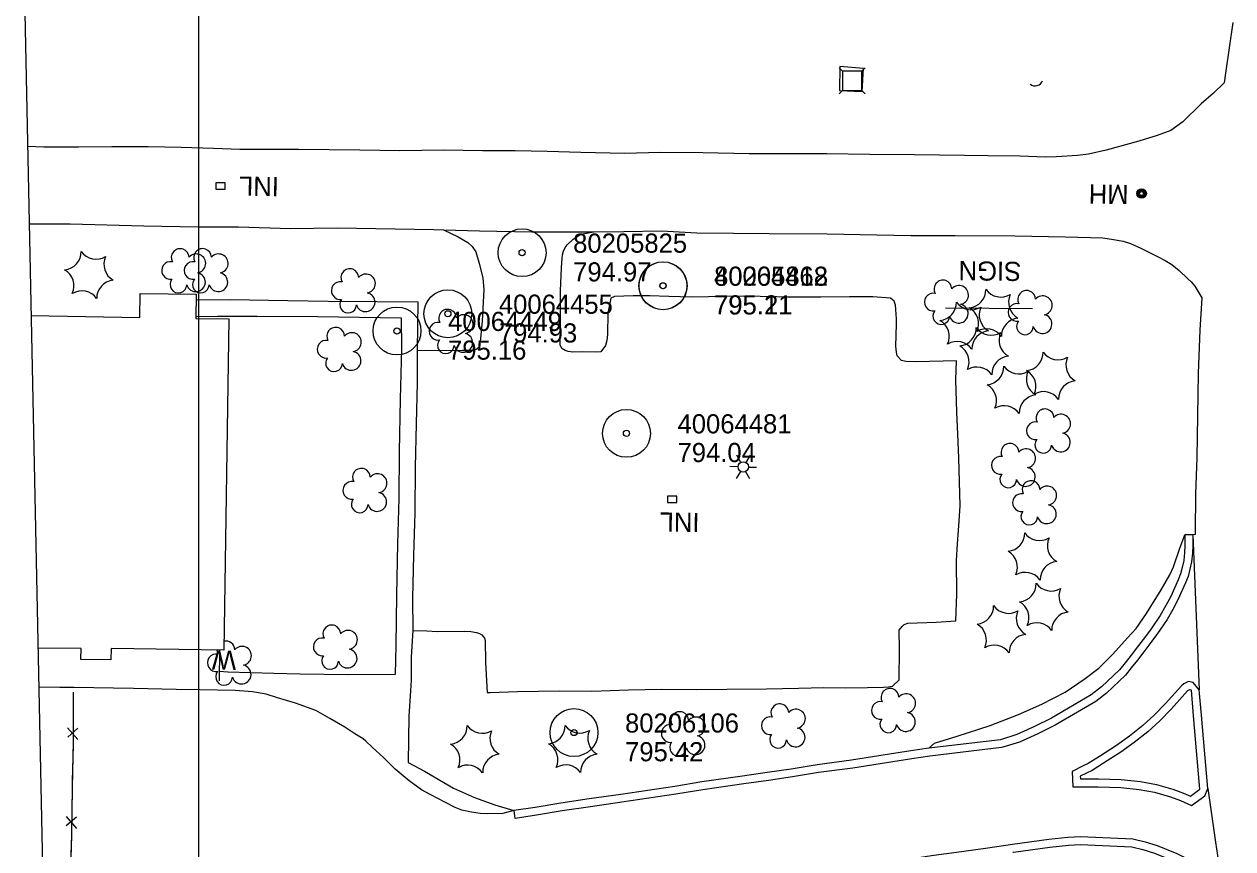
# Model space of a CAD drawing. Extents: x 591954 to 597000, y 198576 to 213500.
# Drawn here: x 593445.3 to 593823.9, y 210712.6 to 210971.1 of the extents above; entities that cross this region are included whole.
import ezdxf

# ---------------------------------------------------------------- set-up
doc = ezdxf.new("R2010")
doc.units = 0
for name, color, linetype in [('Level 10', 7, 'Continuous'), ('Level 11', 7, 'Continuous'), ('Level 12', 7, 'Continuous'), ('Level 14', 7, 'Continuous'), ('Level 15', 7, 'Continuous'), ('Level 16', 7, 'Continuous'), ('Level 17', 7, 'Continuous'), ('Level 18', 7, 'Continuous'), ('Level 21', 7, 'Continuous'), ('Level 4', 7, 'Continuous'), ('Level 6', 7, 'Continuous')]:
    doc.layers.add(name, color=color, linetype=linetype)

msp = doc.modelspace()

# ---------------------------------------------------------------- linework, layer by layer
at = {"layer": 'Level 10'}
msp.add_line((593500, 210000), (593500, 211500), dxfattribs=at)
at = {"layer": 'Level 11'}
for points in [[(593823.95, 210971.64), (593821.63, 210955.75), (593821.21, 210952.73)], [(593821.21, 210952.73), (593817.93, 210949.44), (593814.06, 210946.13), (593808.25, 210940.51), (593804.57, 210937.8), (593800.21, 210936.21), (593794.54, 210934.43), (593784.29, 210931.65), (593778.76, 210930.33), (593775.27, 210929.92), (593768.68, 210929.53), (593765.13, 210929.41), (593757.32, 210929.7), (593747.21, 210929.79), (593739.88, 210929.95), (593724.18, 210930.11), (593710.26, 210930.28), (593696.7, 210930.43), (593682.64, 210930.48), (593672.41, 210930.47), (593657.87, 210930.79), (593644.56, 210930.89), (593633.43, 210930.61), (593619.62, 210930.87), (593609.13, 210931.21), (593599.11, 210931.37), (593588.88, 210931.37), (593576.69, 210931.57), (593562.98, 210931.42), (593550.44, 210931.57), (593531.18, 210931.83), (593512.79, 210931.84), (593504.58, 210932.16), (593494.47, 210932.4), (593484.15, 210932.67), (593472.76, 210932.69), (593462.23, 210932.56), (593451.44, 210932.58), (593446.33, 210932.72)], [(593446.83, 210908.5), (593459.64, 210908.54), (593482.76, 210907.93), (593499.75, 210907.6), (593512.45, 210907.56), (593528.74, 210907.02), (593543.31, 210907.21), (593573.65, 210906.79), (593576.64, 210906.67)], [(593576.64, 210906.67), (593587.88, 210906.36), (593604.28, 210906.06), (593623.7, 210906.05)], [(593623.7, 210906.05), (593633.19, 210906.12), (593644.9, 210906.28), (593656, 210905.66), (593667.5, 210905.61), (593678.72, 210905.52), (593696.81, 210905.35), (593712.39, 210905.11), (593723.01, 210904.88), (593736.94, 210904.9), (593755.64, 210904.8), (593771.55, 210904.42), (593783.22, 210904.12), (593786.6, 210903.65), (593789.63, 210903.05), (593791.91, 210902.31), (593795.16, 210900.86), (593800.36, 210898.3), (593802.72, 210897.04), (593804.86, 210895.76), (593807.11, 210893.85), (593809.86, 210891.28), (593810.88, 210890.29), (593812.06, 210888.96), (593814.21, 210885.34)], [(593814.21, 210885.34), (593813.62, 210875.21), (593813.11, 210861.67), (593812.83, 210848.3), (593812.7, 210835.2), (593812.29, 210823.86), (593812.19, 210811.77), (593812.17, 210811.11), (593811.39, 210811.06)], [(593811.39, 210811.06), (593813.44, 210762.47)], [(593813.64, 210731.23), (593812.61, 210743.31), (593811.6, 210754.3), (593810.95, 210762.27)], [(593816.13, 210731.44), (593815.1, 210743.53), (593814.09, 210754.51), (593813.44, 210762.47)], [(593816.13, 210731.44), (593818.55, 210714.61), (593820.41, 210702.14)]]:
    msp.add_lwpolyline(points, dxfattribs=at)
at = {"layer": 'Level 12'}
for points in [[(593481.45, 210879.16), (593481.57, 210886.72), (593499.13, 210886.44), (593499.01, 210878.88), (593509.41, 210878.71), (593507.79, 210774.81), (593472.46, 210775.36), (593472.41, 210771.8), (593463.03, 210771.95), (593463.09, 210775.33), (593449.59, 210775.53)], [(593447.43, 210879.74), (593481.45, 210879.16)]]:
    msp.add_lwpolyline(points, dxfattribs=at)
at = {"layer": 'Level 14'}
for p, q in [((593669.75, 210833.73), (593668.55, 210836.04)), ((593671.45, 210833.73), (593672.82, 210835.96)), ((593668.92, 210832.37), (593666.31, 210832.44)), ((593672.19, 210832.28), (593674.71, 210832.21)), ((593669.67, 210830.88), (593668.31, 210828.69)), ((593671.31, 210830.83), (593672.55, 210828.66))]:
    msp.add_line(p, q, dxfattribs=at)
msp.add_lwpolyline([(593761.18, 210881.82), (593733.88, 210882.12)], dxfattribs=at)
msp.add_circle((593670.55, 210832.3), 1.64, dxfattribs=at)
at = {"layer": 'Level 15'}
for p, q in [((593458.84, 210750.55), (593462.09, 210746.83)), ((593462.08, 210750.38), (593458.92, 210747.58)), ((593458.42, 210722.72), (593461.6, 210718.95)), ((593461.65, 210722.5), (593458.44, 210719.75))]:
    msp.add_line(p, q, dxfattribs=at)
for points in [[(593508.27, 210919.37), (593508.27, 210921.37), (593505.27, 210921.37), (593505.28, 210919.37), (593508.27, 210919.37)], [(593649.78, 210821.18), (593649.78, 210823.18), (593646.78, 210823.18), (593646.78, 210821.18), (593649.78, 210821.18)], [(593506.49, 210774.83), (593506.32, 210765.25)], [(593460.6, 210761.66), (593460.58, 210752.05), (593460.59, 210746.18), (593460.29, 210731.8), (593460.07, 210716.87), (593459.7, 210704.79), (593459.62, 210697.64), (593459.58, 210687.85), (593459.18, 210678.38), (593469.12, 210668.7)], [(593460.6, 210761.66), (593460.58, 210752.05), (593460.58, 210751.71)], [(593460.57, 210745.12), (593460.33, 210733.81)], [(593460.33, 210733.81), (593460.29, 210731.8), (593460.17, 210723.85)], [(593460.08, 210717.27), (593460.07, 210716.87), (593459.74, 210705.95)]]:
    msp.add_lwpolyline(points, dxfattribs=at)
msp.add_arc((593762, 210954.29), 2.5, 232.8913, 339.1309, dxfattribs=at)
at = {"layer": 'Level 16'}
for centre, radius in [((593795.35, 210918.02), 1.5), ((593795.35, 210918.02), 1.22), ((593795.34, 210918.01), 0.968), ((593795.32, 210918), 0.605)]:
    msp.add_circle(centre, radius, dxfattribs=at)
at = {"layer": 'Level 17'}
for points in [[(593707.81, 210950), (593708.24, 210957.18), (593700.8, 210957.79), (593700.67, 210950.29), (593707.81, 210950)], [(593576.64, 210906.67), (593581.27, 210904.43), (593584.21, 210902.68), (593585.62, 210901.38), (593586.73, 210899.78), (593587.92, 210895.77), (593588.96, 210891.51), (593589.3, 210887.9), (593588.71, 210878), (593588.27, 210872.6), (593588.06, 210870.81), (593587.94, 210869.95), (593587.04, 210869.21), (593586.17, 210868.77), (593582.54, 210868.79), (593574.63, 210868.65), (593568.41, 210868.77)], [(593718.53, 210868.29), (593718.4, 210870.16), (593718.59, 210877.04), (593718.54, 210878.78), (593718.39, 210881.61), (593718.3, 210883.03), (593717.88, 210884.24), (593716.67, 210885.21), (593711.15, 210885.63), (593703.85, 210885.59), (593694.9, 210885.53), (593684.46, 210885.55), (593681.07, 210885.61), (593670.62, 210885.84), (593664.77, 210885.76), (593654.6, 210885.49), (593647.19, 210885.77), (593641.29, 210885.91), (593636.04, 210885.93), (593630.17, 210885.69), (593629.05, 210885.26), (593628.1, 210880.48), (593628.07, 210873.81), (593627.83, 210871.93), (593627.43, 210870.41), (593625.91, 210868.37), (593624.19, 210868.3), (593620.05, 210868.36), (593617.19, 210868.29), (593615.7, 210868.44), (593614.77, 210868.81), (593613.73, 210869.47), (593613.2, 210870.53), (593613.27, 210875.11), (593613.31, 210882.76), (593613.26, 210887.5), (593613.66, 210894.71), (593613.84, 210897.7), (593613.97, 210898.82), (593614.28, 210899.96), (593614.72, 210901.08), (593615.34, 210901.96), (593617.26, 210903.66), (593619.69, 210905.27), (593623.7, 210906.05)], [(593499.1, 210884.73), (593509.79, 210884.83), (593527.85, 210884.43), (593540.5, 210884.32), (593555.77, 210884.18), (593568.59, 210884.04), (593568.41, 210868.77)], [(593499.02, 210879.45), (593505.83, 210879.52), (593518.22, 210879.62), (593537.16, 210879.49), (593563.36, 210879.07), (593563.43, 210869.45), (593563.1, 210853.52), (593562.78, 210837.01), (593562.66, 210822.45), (593562.24, 210808.16), (593561.96, 210792.11), (593561.65, 210776.42), (593561.5, 210767.23), (593546.63, 210767.11), (593531.76, 210767.33), (593523.51, 210767.54), (593509.06, 210767.97), (593506.37, 210768.12)], [(593568.41, 210868.77), (593568.34, 210858.66), (593568.05, 210845.83), (593567.8, 210832.24), (593567.64, 210817.88), (593567.24, 210804.66), (593566.97, 210791.14), (593567.03, 210780.98)], [(593567.03, 210780.98), (593571.46, 210780.89), (593574.63, 210780.7), (593583.24, 210780.78), (593585.15, 210780.74), (593586.94, 210780.44), (593587.96, 210780.09), (593588.66, 210779.64), (593589.46, 210778.62), (593589.74, 210777.93), (593589.8, 210771.05), (593590.17, 210763.31), (593590.29, 210761.63), (593591.29, 210761.57), (593599.79, 210761.88), (593613.03, 210762.07), (593623.11, 210761.99), (593634.56, 210762.41), (593645.09, 210762.67), (593655.96, 210762.57), (593665.39, 210762.58), (593677.84, 210762.7), (593687.86, 210762.97), (593695.77, 210763.14), (593702.61, 210763.07), (593709.45, 210763.15), (593714.47, 210763.27), (593716.04, 210763.35), (593717.32, 210763.61), (593719.45, 210765.59), (593719.46, 210775.21), (593719.39, 210781.11), (593720.37, 210782.3), (593721.02, 210782.86), (593722.13, 210783.34), (593731.05, 210783.61), (593737.13, 210784.08), (593737.45, 210792.46), (593737.41, 210802.98), (593737.71, 210808.2), (593738.15, 210813.87), (593738.5, 210820.15), (593738.27, 210827.69), (593738.08, 210835.09), (593737.86, 210840.21), (593737.49, 210849.47), (593737.16, 210859.58), (593737.34, 210865.56), (593724.78, 210865.27), (593721.45, 210865.4), (593720.17, 210865.7), (593718.8, 210867.13), (593718.53, 210868.29)], [(593728.66, 210744.12), (593730.52, 210745.67), (593737.57, 210747.86), (593747.9, 210751.24), (593756.81, 210754.64), (593764.09, 210757.89), (593771.38, 210761.71), (593777.65, 210765.97), (593782.01, 210769.16), (593786.33, 210773.59), (593790.93, 210778.71), (593793.67, 210781.65), (593796.92, 210786.31), (593801.53, 210793.75), (593804.23, 210798.48), (593805.33, 210800.98), (593807.21, 210806.49), (593808.89, 210811.05)], [(593808.89, 210811.05), (593808.9, 210807.71), (593808.79, 210805.44), (593808.57, 210802.95), (593808.08, 210800.79), (593807.55, 210798.77), (593806.81, 210796.91), (593804.51, 210791.7), (593803, 210788.86), (593801.21, 210785.76), (593798.34, 210781.54), (593796.6, 210779.16), (593794.43, 210776.3), (593792.07, 210773.31), (593790.18, 210770.89), (593788.44, 210768.73), (593782.75, 210763.31), (593779.6, 210760.82), (593767.09, 210753.51), (593761.82, 210750.89), (593758.34, 210749.33), (593756.27, 210748.4), (593751.15, 210746.78)], [(593811.39, 210811.06), (593811.4, 210807.65), (593811.29, 210805.26), (593811.04, 210802.56), (593810.51, 210800.2), (593809.93, 210797.99), (593809.12, 210795.94), (593806.76, 210790.6), (593805.19, 210787.65), (593803.33, 210784.43), (593800.38, 210780.1), (593798.6, 210777.67), (593796.41, 210774.77), (593794.04, 210771.77), (593792.14, 210769.33), (593790.28, 210767.03), (593784.39, 210761.42), (593781.01, 210758.75), (593768.28, 210751.31), (593762.88, 210748.63), (593759.36, 210747.05), (593757.16, 210746.06), (593751.9, 210744.4), (593751.44, 210744.3)], [(593811.39, 210811.06), (593808.99, 210811.05), (593808.89, 210811.05)], [(593567.03, 210780.98), (593566.53, 210772.72), (593566.49, 210765.48), (593566.31, 210762.06), (593565.78, 210754.15), (593565.6, 210739.67), (593570.68, 210736.96), (593579.8, 210731.62), (593586.34, 210728.68), (593592.68, 210726.4), (593598.72, 210724.58)], [(593808.55, 210764.29), (593807.83, 210763.72), (593802.9, 210758.12), (593799.35, 210754.45), (593795.76, 210751.21), (593791.56, 210747.92), (593787.46, 210744.97), (593782.13, 210741.49), (593778.65, 210739.29), (593777.03, 210738.54), (593773.57, 210736.85), (593773.8, 210731.99), (593781.78, 210732.01), (593788.83, 210731.82), (593794.62, 210731.19), (593799.44, 210730.34), (593804.38, 210728.86), (593807.6, 210727.68), (593811.01, 210726.18), (593815.13, 210729.21), (593816.13, 210731.44)], [(593813.44, 210762.47), (593811.51, 210764.71), (593810.01, 210765.05), (593808.55, 210764.29)], [(593598.72, 210724.58), (593595.21, 210723.68), (593590.52, 210723.55), (593588.16, 210723.64), (593585.36, 210724.07), (593582.4, 210724.74), (593580.33, 210725.54), (593577.25, 210727.09), (593572.41, 210729.57), (593569.77, 210731.09), (593565.92, 210733.85), (593561.53, 210737.5), (593557.91, 210741.06), (593554.31, 210744.44), (593552.31, 210746.33), (593551.42, 210747.01), (593548.89, 210748.66), (593545.72, 210750.74), (593541.07, 210753.41), (593536.65, 210755.96), (593530.26, 210758.23), (593524.59, 210759.96), (593521.11, 210761.03), (593516.82, 210761.74), (593511.33, 210762.25), (593500.32, 210762.47), (593492.87, 210762.52), (593479.55, 210762.84), (593460.78, 210763.1), (593456.42, 210763.2), (593449.85, 210763.24)], [(593809.7, 210762.07), (593804.74, 210756.43), (593801.09, 210752.65), (593797.37, 210749.29), (593793.07, 210745.92), (593788.87, 210742.91), (593783.48, 210739.39), (593779.85, 210737.1), (593778.1, 210736.28), (593776.14, 210735.33), (593776.18, 210734.5), (593781.81, 210734.51), (593788.99, 210734.32), (593794.97, 210733.67), (593800.02, 210732.78), (593805.17, 210731.23), (593808.53, 210730), (593810.69, 210729.05), (593813.64, 210731.23)], [(593810.95, 210762.27), (593810.35, 210762.41), (593809.7, 210762.07)], [(593751.15, 210746.78), (593728.66, 210744.12)], [(593751.44, 210744.3), (593729, 210741.64), (593723.39, 210740.78), (593713.44, 210739.22), (593704.86, 210737.9), (593694.1, 210736.47), (593685.99, 210735.1), (593678.45, 210734.04), (593670.72, 210732.9), (593657.92, 210731.08), (593649.48, 210729.68), (593641.02, 210728.43), (593632.56, 210727.17), (593622.66, 210725.75), (593613.8, 210724.46), (593605.76, 210723.11), (593599.1, 210722.11), (593598.74, 210724.48), (593598.72, 210724.58)], [(593728.66, 210744.12), (593723.01, 210743.25), (593713.06, 210741.69), (593704.51, 210740.38), (593693.72, 210738.94), (593685.61, 210737.57), (593678.1, 210736.51), (593670.37, 210735.38), (593657.54, 210733.55), (593649.09, 210732.15), (593640.65, 210730.9), (593632.2, 210729.65), (593622.3, 210728.23), (593613.42, 210726.93), (593605.37, 210725.58), (593598.72, 210724.58)], [(593675.06, 210702.4), (593685, 210703.78), (593693.02, 210705.07), (593700.3, 210706.04), (593709.44, 210707.51), (593719.51, 210708.96), (593729.51, 210710.47), (593739.71, 210711.88), (593747.15, 210712.93), (593754.87, 210714.01), (593766.32, 210715.6), (593772.3, 210716.26), (593776.27, 210716.43), (593792.64, 210715.71), (593796.45, 210714.8), (593800.22, 210713.58), (593806.41, 210711.11), (593813.42, 210707.63), (593816.66, 210705.93), (593818.09, 210705.13), (593819.13, 210704.11), (593819.54, 210703.6), (593820.41, 210702.14)], [(593754.99, 210711.5), (593755.22, 210711.53), (593766.63, 210713.12), (593772.49, 210713.76), (593776.27, 210713.93), (593792.28, 210713.23), (593795.77, 210712.39), (593799.38, 210711.22), (593805.39, 210708.83), (593812.28, 210705.4), (593815.47, 210703.73), (593816.58, 210703.11), (593817.39, 210702.32)]]:
    msp.add_lwpolyline(points, dxfattribs=at)
at = {"layer": 'Level 18'}
for centre, radius, start, end in [((593457.4, 210899.77), 5.72, 275.2113, 0.9762), ((593467.8, 210903.17), 5.72, 215.2113, 300.9762), ((593494.12, 210897.95), 2.78, 1.3946, 209.1675), ((593501.14, 210897.96), 2.78, 1.3946, 209.1675), ((593475.94, 210895.86), 5.72, 155.2113, 240.9762), ((593491.12, 210893.88), 2.78, 78.0716, 279.0826), ((593498.14, 210893.88), 2.78, 78.0716, 279.0826), ((593499.16, 210896.1), 2.97, 278.4237, 139.6575), ((593506.18, 210896.1), 2.97, 278.4237, 139.6575), ((593455.14, 210889.07), 5.72, 335.2113, 60.9762), ((593499.05, 210890.24), 2.97, 196.0745, 79.0477), ((593506.07, 210890.25), 2.97, 196.0745, 79.0477), ((593547.28, 210891.66), 2.78, 1.3946, 209.1675), ((593552.32, 210889.8), 2.97, 278.4237, 139.6575), ((593473.69, 210885.16), 5.72, 95.2113, 180.9762), ((593493.58, 210889.48), 2.61, 140.7797, 358.7123), ((593500.6, 210889.48), 2.61, 140.7797, 358.7123), ((593544.28, 210887.58), 2.78, 78.0716, 279.0826), ((593733.11, 210888.08), 2.78, 1.3946, 209.1675), ((593738.16, 210886.22), 2.97, 278.4237, 139.6575), ((593463.29, 210881.76), 5.72, 35.2113, 120.9762), ((593546.74, 210883.19), 2.61, 140.7797, 358.7123), ((593552.21, 210883.95), 2.97, 196.0745, 79.0477), ((593730.11, 210884), 2.78, 78.0716, 279.0826), ((593740.85, 210887.88), 5.72, 275.2113, 0.9762), ((593751.25, 210891.28), 5.72, 215.2113, 300.9762), ((593759.4, 210883.97), 5.72, 155.2113, 240.9762), ((593759.35, 210884.83), 2.78, 1.3946, 209.1675), ((593764.4, 210882.97), 2.97, 278.4237, 139.6575), ((593577.9, 210878.93), 2.78, 1.3946, 209.1675), ((593732.58, 210879.6), 2.61, 140.7797, 358.7123), ((593731.65, 210883.9), 5.72, 275.2113, 0.9762), ((593738.04, 210880.37), 2.97, 196.0745, 79.0477), ((593742.05, 210887.3), 5.72, 215.2113, 300.9762), ((593738.6, 210877.17), 5.72, 335.2113, 60.9762), ((593750.19, 210879.99), 5.72, 155.2113, 240.9762), ((593756.35, 210880.75), 2.78, 78.0716, 279.0826), ((593574.9, 210874.85), 2.78, 78.0716, 279.0826), ((593582.94, 210877.07), 2.97, 278.4237, 139.6575), ((593729.39, 210873.2), 5.72, 335.2113, 60.9762), ((593757.14, 210873.26), 5.72, 95.2113, 180.9762), ((593758.82, 210876.35), 2.61, 140.7797, 358.7123), ((593764.28, 210877.12), 2.97, 196.0745, 79.0477), ((593542.87, 210873.27), 2.78, 1.3946, 209.1675), ((593547.91, 210871.42), 2.97, 278.4237, 139.6575), ((593582.83, 210871.22), 2.97, 196.0745, 79.0477), ((593737.86, 210875.93), 5.72, 275.2113, 0.9762), ((593747.93, 210869.29), 5.72, 95.2113, 180.9762), ((593748.26, 210879.33), 5.72, 215.2113, 300.9762), ((593746.74, 210869.87), 5.72, 35.2113, 120.9762), ((593756.4, 210872.02), 5.72, 155.2113, 240.9762), ((593539.87, 210869.2), 2.78, 78.0716, 279.0826), ((593577.36, 210870.45), 2.61, 140.7797, 358.7123), ((593737.53, 210865.89), 5.72, 35.2113, 120.9762), ((593735.6, 210865.22), 5.72, 335.2113, 60.9762), ((593542.33, 210864.8), 2.61, 140.7797, 358.7123), ((593547.8, 210865.56), 2.97, 196.0745, 79.0477), ((593754.14, 210861.31), 5.72, 95.2113, 180.9762), ((593758.8, 210868.2), 5.72, 275.2113, 0.9762), ((593769.2, 210871.6), 5.72, 215.2113, 300.9762), ((593777.35, 210864.29), 5.72, 155.2113, 240.9762), ((593743.74, 210857.91), 5.72, 35.2113, 120.9762), ((593746.46, 210863.78), 5.72, 275.2113, 0.9762), ((593756.86, 210867.18), 5.72, 215.2113, 300.9762), ((593765, 210859.87), 5.72, 155.2113, 240.9762), ((593756.54, 210857.49), 5.72, 335.2113, 60.9762), ((593744.2, 210853.08), 5.72, 335.2113, 60.9762), ((593775.09, 210853.58), 5.72, 95.2113, 180.9762), ((593762.75, 210849.17), 5.72, 95.2113, 180.9762), ((593764.69, 210850.18), 5.72, 35.2113, 120.9762), ((593752.34, 210845.77), 5.72, 35.2113, 120.9762), ((593765.09, 210847.7), 2.78, 1.3946, 209.1675), ((593770.13, 210845.85), 2.97, 278.4237, 139.6575), ((593762.09, 210843.63), 2.78, 78.0716, 279.0826), ((593770.02, 210839.99), 2.97, 196.0745, 79.0477), ((593754.13, 210836.88), 2.78, 1.3946, 209.1675), ((593764.55, 210839.23), 2.61, 140.7797, 358.7123), ((593751.13, 210832.8), 2.78, 78.0716, 279.0826), ((593759.17, 210835.02), 2.97, 278.4237, 139.6575), ((593550.92, 210829.04), 2.78, 1.3946, 209.1675), ((593759.06, 210829.17), 2.97, 196.0745, 79.0477), ((593547.92, 210824.97), 2.78, 78.0716, 279.0826), ((593555.96, 210827.19), 2.97, 278.4237, 139.6575), ((593753.59, 210828.4), 2.61, 140.7797, 358.7123), ((593760.72, 210825.2), 2.78, 1.3946, 209.1675), ((593555.85, 210821.33), 2.97, 196.0745, 79.0477), ((593757.72, 210821.12), 2.78, 78.0716, 279.0826), ((593765.76, 210823.34), 2.97, 278.4237, 139.6575), ((593550.38, 210820.57), 2.61, 140.7797, 358.7123), ((593765.65, 210817.49), 2.97, 196.0745, 79.0477), ((593760.18, 210816.72), 2.61, 140.7797, 358.7123), ((593753.01, 210811.55), 5.72, 275.2113, 0.9762), ((593763.41, 210814.94), 5.72, 215.2113, 300.9762), ((593771.56, 210807.63), 5.72, 155.2113, 240.9762), ((593750.76, 210800.84), 5.72, 335.2113, 60.9762), ((593769.3, 210796.93), 5.72, 95.2113, 180.9762), ((593758.9, 210793.53), 5.72, 35.2113, 120.9762), ((593756.63, 210795.72), 5.72, 275.2113, 0.9762), ((593767.03, 210799.12), 5.72, 215.2113, 300.9762), ((593775.17, 210791.81), 5.72, 155.2113, 240.9762), ((593754.37, 210785.02), 5.72, 335.2113, 60.9762), ((593743.28, 210788.71), 5.72, 275.2113, 0.9762), ((593753.68, 210792.11), 5.72, 215.2113, 300.9762), ((593761.83, 210784.8), 5.72, 155.2113, 240.9762), ((593772.91, 210781.11), 5.72, 95.2113, 180.9762), ((593541.64, 210779.96), 2.78, 1.3946, 209.1675), ((593741.03, 210778.01), 5.72, 335.2113, 60.9762), ((593762.51, 210777.71), 5.72, 35.2113, 120.9762), ((593538.64, 210775.88), 2.78, 78.0716, 279.0826), ((593546.68, 210778.1), 2.97, 278.4237, 139.6575), ((593759.57, 210774.1), 5.72, 95.2113, 180.9762), ((593508.44, 210774.94), 2.78, 182.022, 209.1675), ((593508.44, 210774.94), 2.78, 1.3946, 102.7288), ((593513.48, 210773.09), 2.97, 278.4237, 139.6575), ((593546.57, 210772.25), 2.97, 196.0745, 79.0477), ((593749.17, 210770.7), 5.72, 35.2113, 120.9762), ((593505.44, 210770.87), 2.78, 78.0716, 279.0826), ((593541.1, 210771.48), 2.61, 140.7797, 358.7123), ((593507.9, 210766.47), 2.61, 140.7797, 358.7123), ((593513.37, 210767.23), 2.97, 196.0745, 79.0477), ((593716.54, 210760.06), 2.78, 1.3946, 209.1675), ((593721.58, 210758.2), 2.97, 278.4237, 139.6575), ((593682.01, 210755.24), 2.78, 1.3946, 209.1675), ((593687.05, 210753.38), 2.97, 278.4237, 139.6575), ((593713.54, 210755.98), 2.78, 78.0716, 279.0826), ((593650.67, 210752.79), 2.78, 1.3946, 209.1675), ((593655.71, 210750.93), 2.97, 278.4237, 139.6575), ((593679.01, 210751.16), 2.78, 78.0716, 279.0826), ((593716, 210751.58), 2.61, 140.7797, 358.7123), ((593721.47, 210752.35), 2.97, 196.0745, 79.0477), ((593578.34, 210751.12), 5.72, 275.2113, 0.9762), ((593588.74, 210754.52), 5.72, 215.2113, 300.9762), ((593596.88, 210747.21), 5.72, 155.2113, 240.9762), ((593609.01, 210751.18), 5.72, 275.2113, 0.9762), ((593619.41, 210754.58), 5.72, 215.2113, 300.9762), ((593627.56, 210747.27), 5.72, 155.2113, 240.9762), ((593647.67, 210748.71), 2.78, 78.0716, 279.0826), ((593681.47, 210746.77), 2.61, 140.7797, 358.7123), ((593686.94, 210747.53), 2.97, 196.0745, 79.0477), ((593576.08, 210740.42), 5.72, 335.2113, 60.9762), ((593606.76, 210740.47), 5.72, 335.2113, 60.9762), ((593650.13, 210744.31), 2.61, 140.7797, 358.7123), ((593655.6, 210745.08), 2.97, 196.0745, 79.0477), ((593594.63, 210736.51), 5.72, 95.2113, 180.9762), ((593625.3, 210736.56), 5.72, 95.2113, 180.9762), ((593584.22, 210733.11), 5.72, 35.2113, 120.9762), ((593614.9, 210733.16), 5.72, 35.2113, 120.9762)]:
    msp.add_arc(centre, radius, start, end, dxfattribs=at)
at = {"layer": 'Level 21'}
for p, q in [((593701.66, 210956.34), (593700.6, 210957.4)), ((593707.66, 210956.34), (593708.72, 210957.4)), ((593700.6, 210949.28), (593701.66, 210950.34)), ((593708.72, 210949.27), (593707.66, 210950.34))]:
    msp.add_line(p, q, dxfattribs=at)
msp.add_lwpolyline([(593701.66, 210950.34), (593707.66, 210950.34), (593707.66, 210956.34), (593701.66, 210956.34)], close=True, dxfattribs=at)
at = {"layer": 'Level 4'}
msp.add_lwpolyline([(593564.94, 211321.29), (593445.25, 210984.77), (593456.88, 210424.19)], dxfattribs=at)
at = {"layer": 'Level 6'}
for centre, radius in [((593601.26, 210899.46), 7.5), ((593601.26, 210899.46), 0.96), ((593645.38, 210889.1), 7.5), ((593645.44, 210889.1), 7.5), ((593645.38, 210889.1), 0.96), ((593645.44, 210889.1), 0.96), ((593578, 210880.32), 7.5), ((593562.06, 210874.93), 7.5), ((593578, 210880.32), 0.96), ((593562.06, 210874.93), 0.96), ((593633.97, 210842.82), 7.5), ((593633.97, 210842.82), 0.96), ((593617.52, 210749.02), 7.5), ((593617.52, 210749.02), 0.96)]:
    msp.add_circle(centre, radius, dxfattribs=at)

# ---------------------------------------------------------------- texts
at = {"layer": 'Level 14'}
msp.add_text('SIGN', height=6, rotation=179.2562, dxfattribs=at).set_placement((593757.68, 210896.58))
at = {"layer": 'Level 15'}
for s, rotation, p in [('INL', 179.1825, (593525.11, 210923.17)), ('INL', 179.2594, (593656.89, 210817.89)), ('W', 179.2221, (593511.69, 210774.66))]:
    msp.add_text(s, height=6, rotation=rotation, dxfattribs=at).set_placement(p)
at = {"layer": 'Level 16'}
msp.add_text('MH', height=6, rotation=179.2824, dxfattribs=at).set_placement((593791.33, 210920.71))
at = {"layer": 'Level 6'}
for s, p in [('80205825', (593617.26, 210899.46)), ('794.97', (593617.26, 210890.46)), ('40064462', (593661.38, 210889.1)), ('80205818', (593661.44, 210889.1)), ('40064455', (593594, 210880.32)), ('795.11', (593661.38, 210880.1)), ('795.21', (593661.44, 210880.1)), ('40064449', (593578.06, 210874.93)), ('794.93', (593594, 210871.32)), ('795.16', (593578.06, 210865.93)), ('40064481', (593649.97, 210842.82)), ('794.04', (593649.97, 210833.82)), ('80206106', (593633.52, 210749.02)), ('795.42', (593633.52, 210740.02))]:
    msp.add_text(s, height=6, dxfattribs=at).set_placement(p)

doc.saveas('drawing.dxf')
